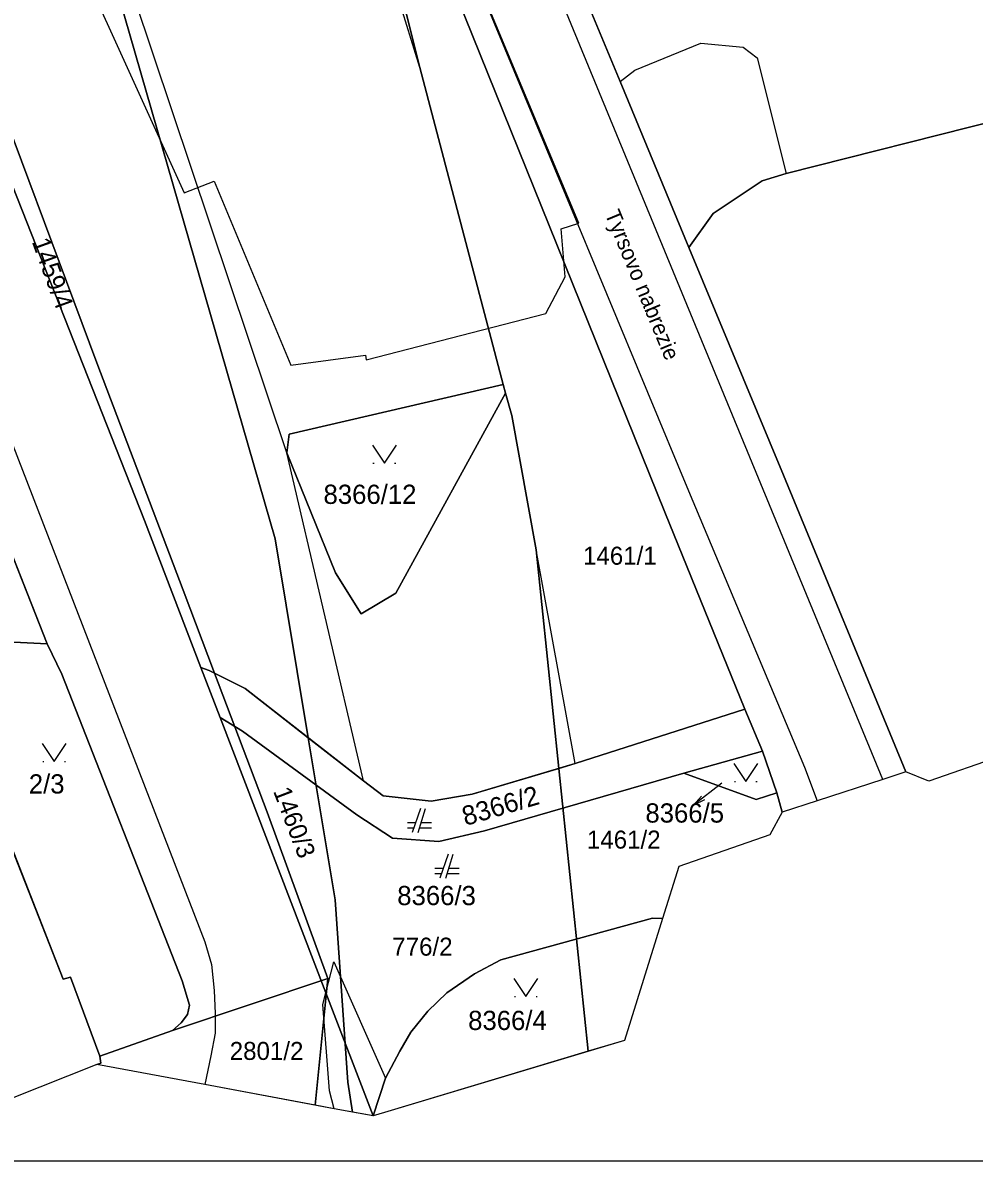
# Model space of a CAD drawing. Extents: x -263587 to -261993, y -1238795 to -1236748.
# Drawn here: x -262850.7 to -262771.6, y -1238768.1 to -1238673.4 of the extents above; entities that cross this region are included whole.
import ezdxf

# ---------------------------------------------------------------- set-up
doc = ezdxf.new("R2010")
doc.units = 0
for name, color, linetype in [('Vrstva 1', 7, 'Continuous'), ('Vrstva 2', 7, 'Continuous'), ('Vrstva 3', 7, 'Continuous'), ('Vrstva 51', 7, 'Continuous')]:
    doc.layers.add(name, color=color, linetype=linetype)

msp = doc.modelspace()

# ---------------------------------------------------------------- linework, layer by layer
at = {"layer": 'Vrstva 1'}
for p, q in [((-262817.69, -1238677.08), (-262827.91, -1238643.99)), ((-262828.77, -1238709.14), (-262848.3, -1238650.86)), ((-262819.3, -1238659.58), (-262797.31, -1238714.08)), ((-262797.31, -1238714.08), (-262819.3, -1238659.58)), ((-262779.17, -1238736.31), (-262807.95, -1238666.54)), ((-262812.83, -1238670.19), (-262795.34, -1238712.3)), ((-262801.04, -1238678.25), (-262803.97, -1238671.2)), ((-262803.97, -1238671.2), (-262801.04, -1238678.25)), ((-262799.8, -1238677.3), (-262794.33, -1238675.06)), ((-262794.33, -1238675.06), (-262790.81, -1238675.37)), ((-262790.81, -1238675.37), (-262789.63, -1238676.26)), ((-262789.63, -1238676.26), (-262787.22, -1238685.88)), ((-262787.22, -1238685.88), (-262750.04, -1238676.49)), ((-262750.04, -1238676.49), (-262787.22, -1238685.88)), ((-262810.76, -1238703.46), (-262817.69, -1238677.08)), ((-262801.04, -1238678.25), (-262799.8, -1238677.3)), ((-262795.31, -1238692.04), (-262801.04, -1238678.25)), ((-262801.04, -1238678.25), (-262795.31, -1238692.04)), ((-262861.17, -1238683.71), (-262835.6, -1238749.84)), ((-262840.6, -1238714.77), (-262852.36, -1238684.95)), ((-262852.36, -1238684.95), (-262840.6, -1238714.77)), ((-262789.22, -1238686.51), (-262787.22, -1238685.88)), ((-262787.22, -1238685.88), (-262789.22, -1238686.51)), ((-262793.29, -1238689.21), (-262789.22, -1238686.51)), ((-262789.22, -1238686.51), (-262793.29, -1238689.21)), ((-262795.31, -1238692.04), (-262793.29, -1238689.21)), ((-262793.29, -1238689.21), (-262795.31, -1238692.04)), ((-262787.43, -1238711.01), (-262795.31, -1238692.04)), ((-262795.31, -1238692.04), (-262787.43, -1238711.01)), ((-262810.76, -1238703.46), (-262828.56, -1238707.59)), ((-262828.56, -1238707.59), (-262810.76, -1238703.46)), ((-262810.57, -1238704.16), (-262810.76, -1238703.46)), ((-262810.76, -1238703.46), (-262810.57, -1238704.16)), ((-262819.71, -1238720.81), (-262810.57, -1238704.16)), ((-262810.57, -1238704.16), (-262819.71, -1238720.81)), ((-262810.05, -1238706.04), (-262810.57, -1238704.16)), ((-262808.03, -1238717.21), (-262810.05, -1238706.04)), ((-262828.56, -1238707.59), (-262828.77, -1238709.14)), ((-262828.77, -1238709.14), (-262828.56, -1238707.59)), ((-262828.77, -1238709.14), (-262824.73, -1238719.13)), ((-262824.73, -1238719.13), (-262828.77, -1238709.14)), ((-262822.4, -1238736.44), (-262828.77, -1238709.14)), ((-262821.6, -1238709.99), (-262821.5, -1238709.99)), ((-262819.8, -1238709.99), (-262819.7, -1238709.99)), ((-262777.25, -1238735.68), (-262787.43, -1238711.01)), ((-262787.43, -1238711.01), (-262777.25, -1238735.68)), ((-262853.86, -1238711.99), (-262848.7, -1238725.03)), ((-262848.7, -1238725.03), (-262853.86, -1238711.99)), ((-262795.34, -1238712.3), (-262785.7, -1238735.31)), ((-262797.31, -1238714.08), (-262790.67, -1238730.48)), ((-262790.67, -1238730.48), (-262797.31, -1238714.08)), ((-262835.92, -1238727.01), (-262840.6, -1238714.77)), ((-262840.6, -1238714.77), (-262835.92, -1238727.01)), ((-262804.77, -1238734.99), (-262808.03, -1238717.21)), ((-262824.73, -1238719.13), (-262822.57, -1238722.55)), ((-262822.57, -1238722.55), (-262824.73, -1238719.13)), ((-262822.57, -1238722.55), (-262819.71, -1238720.81)), ((-262819.71, -1238720.81), (-262822.57, -1238722.55)), ((-262735.27, -1238722.57), (-262775.35, -1238736.45)), ((-262851.49, -1238724.9), (-262848.7, -1238725.03)), ((-262848.7, -1238725.03), (-262851.49, -1238724.9)), ((-262848.7, -1238725.03), (-262847.5, -1238727.56)), ((-262847.5, -1238727.56), (-262848.7, -1238725.03)), ((-262847.5, -1238727.56), (-262837.49, -1238753.07)), ((-262837.49, -1238753.07), (-262847.5, -1238727.56)), ((-262835.24, -1238727.25), (-262835.92, -1238727.01)), ((-262834.31, -1238731.17), (-262835.92, -1238727.01)), ((-262835.92, -1238727.01), (-262835.24, -1238727.25)), ((-262835.92, -1238727.01), (-262834.31, -1238731.17)), ((-262832.23, -1238728.76), (-262835.24, -1238727.25)), ((-262835.24, -1238727.25), (-262832.23, -1238728.76)), ((-262822.4, -1238736.44), (-262832.23, -1238728.76)), ((-262832.23, -1238728.76), (-262822.4, -1238736.44)), ((-262847.39, -1238752.94), (-262856.23, -1238730.41)), ((-262856.23, -1238730.41), (-262847.39, -1238752.94)), ((-262790.67, -1238730.48), (-262804.77, -1238734.99)), ((-262804.77, -1238734.99), (-262790.67, -1238730.48)), ((-262790.67, -1238730.48), (-262789.2, -1238733.96)), ((-262789.2, -1238733.96), (-262790.67, -1238730.48)), ((-262825.52, -1238754.08), (-262834.31, -1238731.17)), ((-262834.31, -1238731.17), (-262832.45, -1238732.31)), ((-262832.45, -1238732.31), (-262834.31, -1238731.17)), ((-262834.31, -1238731.17), (-262825.52, -1238754.08)), ((-262832.45, -1238732.31), (-262822.95, -1238739.25)), ((-262822.95, -1238739.25), (-262832.45, -1238732.31)), ((-262795.72, -1238735.81), (-262789.2, -1238733.96)), ((-262789.2, -1238733.96), (-262795.72, -1238735.81)), ((-262789.2, -1238733.96), (-262787.99, -1238737.42)), ((-262787.99, -1238737.42), (-262789.2, -1238733.96)), ((-262849.08, -1238734.82), (-262848.98, -1238734.82)), ((-262847.28, -1238734.82), (-262847.18, -1238734.82)), ((-262804.77, -1238734.99), (-262813.36, -1238737.55)), ((-262813.36, -1238737.55), (-262804.77, -1238734.99)), ((-262785.7, -1238735.31), (-262784.63, -1238738.09)), ((-262812.33, -1238740.6), (-262795.72, -1238735.81)), ((-262795.72, -1238735.81), (-262812.33, -1238740.6)), ((-262789.72, -1238737.99), (-262795.72, -1238735.81)), ((-262795.72, -1238735.81), (-262789.72, -1238737.99)), ((-262777.25, -1238735.68), (-262779.17, -1238736.31)), ((-262775.35, -1238736.45), (-262777.25, -1238735.68)), ((-262820.76, -1238737.67), (-262822.4, -1238736.44)), ((-262822.4, -1238736.44), (-262820.76, -1238737.67)), ((-262791.53, -1238736.48), (-262791.43, -1238736.48)), ((-262789.73, -1238736.48), (-262789.63, -1238736.48)), ((-262779.17, -1238736.31), (-262784.63, -1238738.09)), ((-262816.76, -1238738.13), (-262820.76, -1238737.67)), ((-262820.76, -1238737.67), (-262816.76, -1238738.13)), ((-262813.36, -1238737.55), (-262816.76, -1238738.13)), ((-262816.76, -1238738.13), (-262813.36, -1238737.55)), ((-262794.026, -1238738.016), (-262794.938, -1238738.472)), ((-262787.99, -1238737.42), (-262789.72, -1238737.99)), ((-262789.72, -1238737.99), (-262787.99, -1238737.42)), ((-262787.99, -1238737.42), (-262787.55, -1238739.04)), ((-262787.55, -1238739.04), (-262787.99, -1238737.42)), ((-262784.63, -1238738.09), (-262787.55, -1238739.04)), ((-262817.64, -1238738.74), (-262818.34, -1238740.74)), ((-262817.84, -1238740.74), (-262817.24, -1238738.74)), ((-262787.55, -1238739.04), (-262788.57, -1238740.94)), ((-262822.95, -1238739.25), (-262819.98, -1238741.21)), ((-262819.98, -1238741.21), (-262822.95, -1238739.25)), ((-262818.06, -1238739.94), (-262818.74, -1238739.94)), ((-262816.74, -1238739.94), (-262817.6, -1238739.94)), ((-262818.74, -1238740.34), (-262818.2, -1238740.34)), ((-262817.72, -1238740.34), (-262816.74, -1238740.34)), ((-262816.12, -1238741.49), (-262812.33, -1238740.6)), ((-262812.33, -1238740.6), (-262816.12, -1238741.49)), ((-262788.57, -1238740.94), (-262796.14, -1238743.56)), ((-262819.98, -1238741.21), (-262816.12, -1238741.49)), ((-262816.12, -1238741.49), (-262819.98, -1238741.21)), ((-262815.34, -1238742.54), (-262816.04, -1238744.54)), ((-262815.54, -1238744.54), (-262814.94, -1238742.54)), ((-262815.76, -1238743.74), (-262816.44, -1238743.74)), ((-262814.44, -1238743.74), (-262815.3, -1238743.74)), ((-262796.14, -1238743.56), (-262797.5, -1238747.89)), ((-262816.44, -1238744.14), (-262815.9, -1238744.14)), ((-262815.42, -1238744.14), (-262814.44, -1238744.14)), ((-262810.97, -1238751.33), (-262798.35, -1238747.85)), ((-262798.35, -1238747.85), (-262810.97, -1238751.33)), ((-262797.5, -1238747.89), (-262800.68, -1238758.03)), ((-262798.35, -1238747.85), (-262797.5, -1238747.89)), ((-262797.5, -1238747.89), (-262798.35, -1238747.85)), ((-262835.6, -1238749.84), (-262835.05, -1238751.71)), ((-262813.15, -1238752.49), (-262810.97, -1238751.33)), ((-262810.97, -1238751.33), (-262813.15, -1238752.49)), ((-262835.05, -1238751.71), (-262834.82, -1238753.87)), ((-262825.52, -1238754.08), (-262824.86, -1238751.5)), ((-262824.86, -1238751.5), (-262820.56, -1238761.18)), ((-262846.78, -1238752.76), (-262847.39, -1238752.94)), ((-262847.39, -1238752.94), (-262846.78, -1238752.76)), ((-262844.34, -1238759.36), (-262846.78, -1238752.76)), ((-262846.78, -1238752.76), (-262844.34, -1238759.36)), ((-262837.49, -1238753.07), (-262836.87, -1238755.1)), ((-262836.87, -1238755.1), (-262837.49, -1238753.07)), ((-262815.45, -1238754.07), (-262813.15, -1238752.49)), ((-262813.15, -1238752.49), (-262815.45, -1238754.07)), ((-262834.82, -1238753.87), (-262834.72, -1238755.8)), ((-262825.76, -1238755.05), (-262825.52, -1238754.08)), ((-262821.59, -1238764.31), (-262825.52, -1238754.08)), ((-262825.52, -1238754.08), (-262821.59, -1238764.31)), ((-262817.04, -1238755.6), (-262815.45, -1238754.07)), ((-262815.45, -1238754.07), (-262817.04, -1238755.6)), ((-262836.87, -1238755.1), (-262837.02, -1238755.89)), ((-262837.02, -1238755.89), (-262836.87, -1238755.1)), ((-262825.21, -1238762.22), (-262825.76, -1238755.05)), ((-262809.83, -1238754.38), (-262809.73, -1238754.38)), ((-262808.03, -1238754.38), (-262807.93, -1238754.38)), ((-262837.02, -1238755.89), (-262837.56, -1238756.57)), ((-262837.56, -1238756.57), (-262837.02, -1238755.89)), ((-262834.72, -1238755.8), (-262834.73, -1238757.44)), ((-262818.45, -1238757.34), (-262817.04, -1238755.6)), ((-262817.04, -1238755.6), (-262818.45, -1238757.34)), ((-262837.56, -1238756.57), (-262838.27, -1238757.21)), ((-262838.27, -1238757.21), (-262837.56, -1238756.57)), ((-262838.27, -1238757.21), (-262844.34, -1238759.36)), ((-262844.34, -1238759.36), (-262838.27, -1238757.21)), ((-262834.73, -1238757.44), (-262835.08, -1238759.31)), ((-262800.68, -1238758.03), (-262820.65, -1238764.03)), ((-262819.37, -1238758.93), (-262818.45, -1238757.34)), ((-262818.45, -1238757.34), (-262819.37, -1238758.93)), ((-262820.56, -1238761.18), (-262819.37, -1238758.93)), ((-262819.37, -1238758.93), (-262820.56, -1238761.18)), ((-262844.24, -1238759.93), (-262844.59, -1238760.04)), ((-262844.59, -1238760.04), (-262844.24, -1238759.93)), ((-262844.34, -1238759.36), (-262844.24, -1238759.93)), ((-262844.24, -1238759.93), (-262844.34, -1238759.36)), ((-262835.08, -1238759.31), (-262835.6, -1238761.71)), ((-262844.59, -1238760.04), (-262851.77, -1238762.9)), ((-262835.6, -1238761.71), (-262844.59, -1238760.04)), ((-262824.82, -1238763.72), (-262835.6, -1238761.71)), ((-262821.59, -1238764.31), (-262820.56, -1238761.18)), ((-262820.56, -1238761.18), (-262821.59, -1238764.31)), ((-262824.82, -1238763.72), (-262825.21, -1238762.22)), ((-262821.59, -1238764.31), (-262824.82, -1238763.72)), ((-262820.65, -1238764.03), (-262821.59, -1238764.31))]:
    msp.add_line(p, q, dxfattribs=at)
for points in [[(-262821.65, -1238708.49), (-262820.65, -1238709.99), (-262819.65, -1238708.49)], [(-262849.13, -1238733.32), (-262848.13, -1238734.82), (-262847.13, -1238733.32)], [(-262791.58, -1238734.98), (-262790.58, -1238736.48), (-262789.58, -1238734.98)], [(-262792.57, -1238736.63), (-262794.938, -1238738.472), (-262794.271, -1238737.7)], [(-262809.88, -1238752.88), (-262808.88, -1238754.38), (-262807.88, -1238752.88)]]:
    msp.add_lwpolyline(points, dxfattribs=at)
at = {"layer": 'Vrstva 2'}
msp.add_lwpolyline([(-262888.76, -1238565.07), (-262881.2, -1238585.49), (-262874.64, -1238603.32), (-262857.39, -1238650.09), (-262854.72, -1238649.06), (-262845.959, -1238668.452), (-262837.314, -1238687.515), (-262834.801, -1238686.521), (-262828.426, -1238701.842), (-262822.233, -1238701.015), (-262822.159, -1238701.403), (-262807.207, -1238697.538), (-262805.6, -1238694.49), (-262805.937, -1238690.489), (-262804.47, -1238690.03), (-262823.365, -1238644.785), (-262843.785, -1238595.69), (-262853.67, -1238572), (-262858.82, -1238561.234)], dxfattribs=at)
at = {"layer": 'Vrstva 3'}
for points in [[(-262873.07, -1238591.06), (-262856.84, -1238626.9), (-262843.17, -1238669.69), (-262829.75, -1238716.29), (-262826.989, -1238732.855), (-262832.23, -1238728.76), (-262834.78, -1238727.48), (-262837.39, -1238720.58), (-262844.59, -1238701.65), (-262854.611, -1238674.81), (-262854.62, -1238674.77), (-262855.09, -1238672.67), (-262860.52, -1238650.59), (-262863.21, -1238637.78), (-262875.49, -1238605.34), (-262879.11, -1238608.86), (-262889.51, -1238582.21), (-262897.469, -1238561.677), (-262892.81, -1238551.53)], [(-262797.31, -1238714.08), (-262790.67, -1238730.48), (-262804.77, -1238734.99), (-262806.13, -1238735.395), (-262808.03, -1238717.21), (-262810.05, -1238706.04), (-262810.57, -1238704.16), (-262810.76, -1238703.46), (-262817.69, -1238677.08), (-262826.578, -1238641.58), (-262819.3, -1238659.58)], [(-262844.59, -1238701.65), (-262837.39, -1238720.58), (-262834.78, -1238727.48), (-262835.24, -1238727.25), (-262835.92, -1238727.01), (-262840.6, -1238714.77), (-262852.36, -1238684.95), (-262854.611, -1238674.81)], [(-262826.989, -1238732.855), (-262824.74, -1238746.35), (-262823.69, -1238761.51), (-262823.315, -1238763.995), (-262824.82, -1238763.72), (-262826.421, -1238763.421), (-262825.35, -1238752.88), (-262830.41, -1238739.04), (-262834.78, -1238727.48), (-262832.23, -1238728.76)], [(-262790.67, -1238730.48), (-262789.2, -1238733.96), (-262787.99, -1238737.42), (-262787.55, -1238739.04), (-262788.57, -1238740.94), (-262796.14, -1238743.56), (-262797.5, -1238747.89), (-262800.68, -1238758.03), (-262803.681, -1238758.932), (-262806.13, -1238735.395), (-262804.77, -1238734.99)], [(-262813.36, -1238737.55), (-262806.13, -1238735.395), (-262803.681, -1238758.932), (-262820.65, -1238764.03), (-262821.59, -1238764.31), (-262823.315, -1238763.995), (-262823.69, -1238761.51), (-262824.74, -1238746.35), (-262826.989, -1238732.855), (-262822.4, -1238736.44), (-262820.76, -1238737.67), (-262816.76, -1238738.13)], [(-262825.35, -1238752.88), (-262826.421, -1238763.421), (-262835.6, -1238761.71), (-262844.59, -1238760.04), (-262844.24, -1238759.93), (-262844.34, -1238759.36), (-262838.27, -1238757.21)]]:
    msp.add_lwpolyline(points, close=True, dxfattribs=at)
for points in [[(-262855.68, -1238573.6), (-262841.29, -1238605.19), (-262826.578, -1238641.58), (-262817.69, -1238677.08), (-262810.76, -1238703.46), (-262828.56, -1238707.59), (-262828.77, -1238709.14), (-262824.73, -1238719.13), (-262822.57, -1238722.55), (-262819.71, -1238720.81), (-262810.57, -1238704.16), (-262810.05, -1238706.04), (-262808.03, -1238717.21), (-262806.13, -1238735.395), (-262813.36, -1238737.55), (-262816.76, -1238738.13), (-262820.76, -1238737.67), (-262822.4, -1238736.44), (-262826.989, -1238732.855), (-262829.75, -1238716.29), (-262843.17, -1238669.69), (-262856.84, -1238626.9)], [(-262852.36, -1238684.95), (-262840.6, -1238714.77), (-262835.92, -1238727.01), (-262835.24, -1238727.25), (-262834.78, -1238727.48), (-262830.41, -1238739.04), (-262825.35, -1238752.88), (-262838.27, -1238757.21), (-262837.56, -1238756.57), (-262837.02, -1238755.89), (-262836.87, -1238755.1), (-262837.49, -1238753.07), (-262847.5, -1238727.56), (-262848.7, -1238725.03), (-262853.86, -1238711.99)]]:
    msp.add_lwpolyline(points, dxfattribs=at)
at = {"layer": 'Vrstva 51'}
msp.add_lwpolyline([(-262992.03, -1237088.09), (-262695.03, -1237088.09), (-262695.03, -1238768.09), (-262992.03, -1238768.09)], close=True, dxfattribs=at)

# ---------------------------------------------------------------- texts
at = {"layer": 'Vrstva 1'}
for s, height, rotation, p in [('Tyrsovo nabrezie', 1.3, 292.49496, (-262802.333, -1238689.242)), ('8366/2', 1.6, 16.44389, (-262813.906, -1238740.194))]:
    msp.add_text(s, height=height, rotation=rotation, dxfattribs=at).set_placement(p)
for s, p in [('8366/12', (-262825.716, -1238713.39)), ('2/3', (-262850.239, -1238737.49)), ('8366/5', (-262798.931, -1238739.91)), ('8366/3', (-262819.581, -1238746.78)), ('8366/4', (-262813.681, -1238757.17))]:
    msp.add_text(s, height=1.6, dxfattribs=at).set_placement(p)
at = {"layer": 'Vrstva 3'}
for s, rotation, p in [('1459/4', 289.92726, (-262850.003, -1238691.558)), ('1460/3', 290.94797, (-262829.926, -1238737.284))]:
    msp.add_text(s, height=1.5, rotation=rotation, dxfattribs=at).set_placement(p)
for s, p in [('1461/1', (-262804.124, -1238718.45)), ('1461/2', (-262803.8, -1238742.074)), ('776/2', (-262819.995, -1238750.983)), ('2801/2', (-262833.521, -1238759.66))]:
    msp.add_text(s, height=1.5, dxfattribs=at).set_placement(p)

doc.saveas('drawing.dxf')
